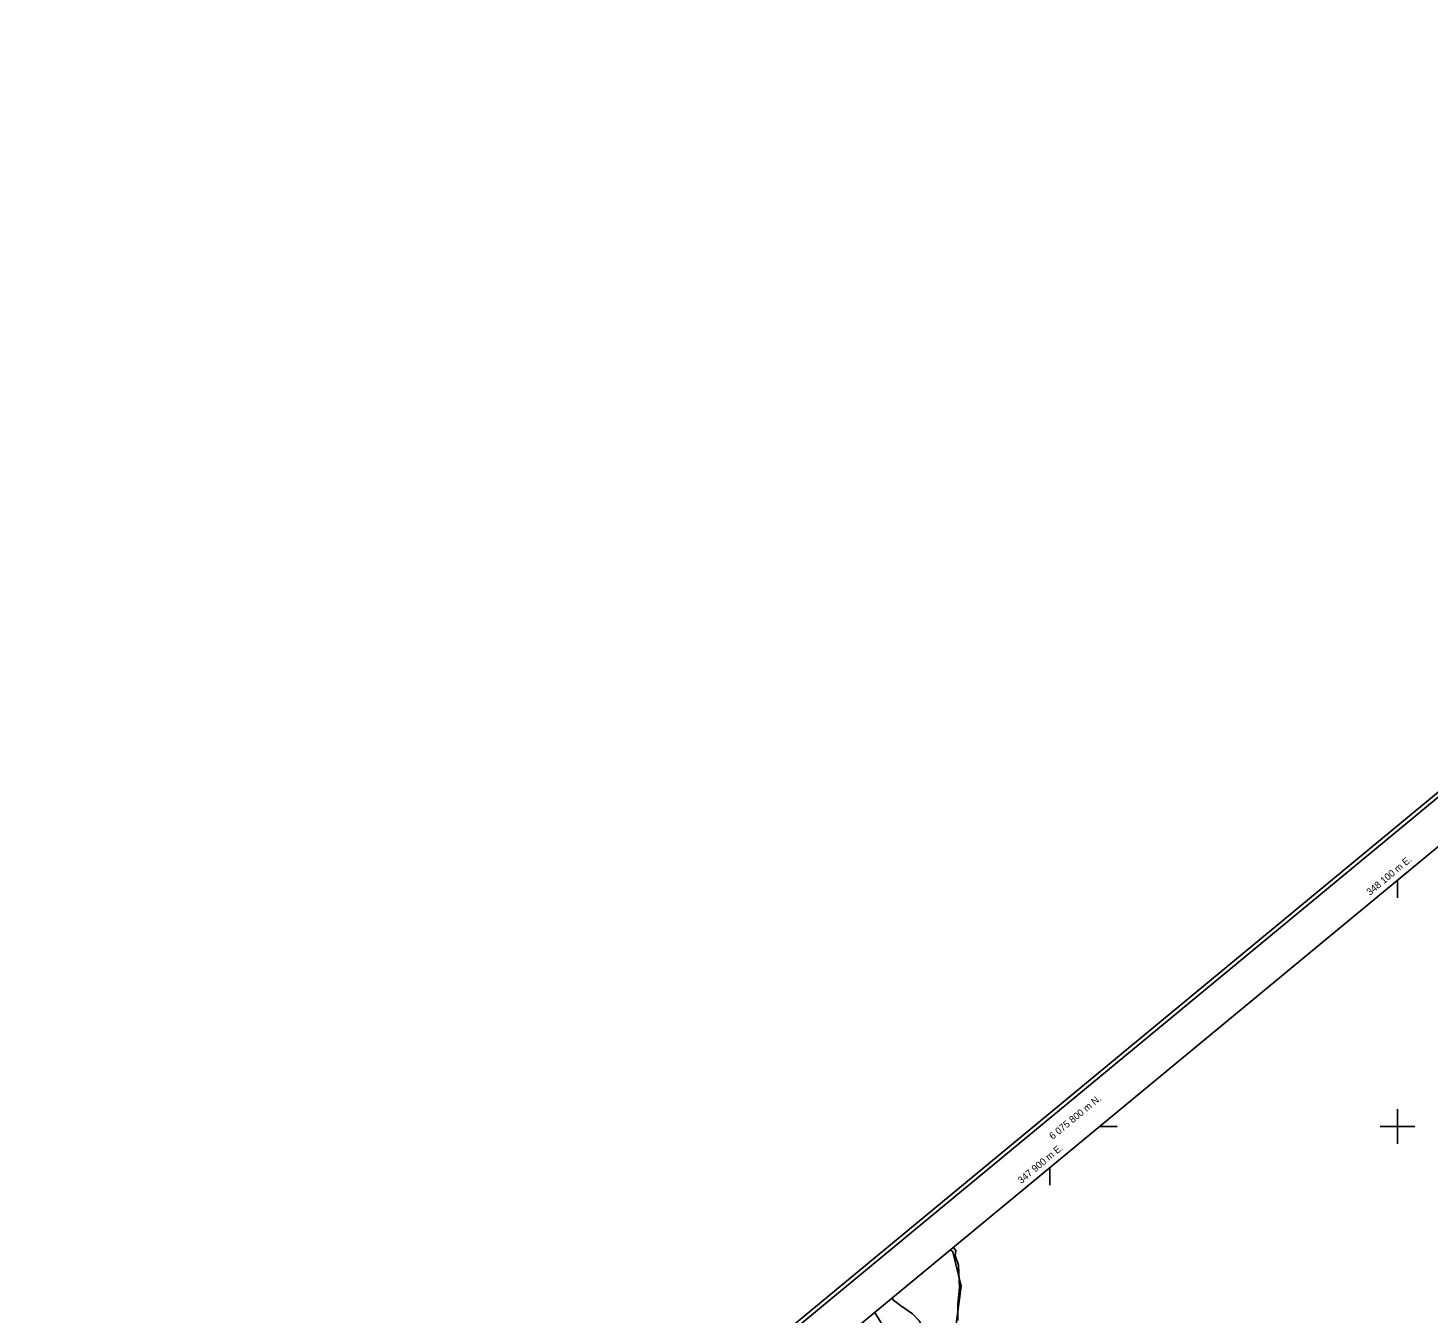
# Model space of a CAD drawing. Extents: x 347312 to 350503, y 6073086 to 6076432.
# Drawn here: x 347312 to 348118, y 6075692 to 6076432 of the extents above; entities that cross this region are included whole.
import ezdxf

# ---------------------------------------------------------------- set-up
doc = ezdxf.new("R2010")
doc.units = 0
for name, color, linetype in [('Level 2', 7, 'Continuous'), ('Level 4', 7, 'Continuous'), ('Level 44', 7, 'Continuous'), ('Level 60', 7, 'Continuous'), ('Level 61', 7, 'Continuous')]:
    doc.layers.add(name, color=color, linetype=linetype)

msp = doc.modelspace()

# ---------------------------------------------------------------- linework, layer by layer
at = {"layer": 'Level 2'}
msp.add_lwpolyline([(347840.3, 6075651.63), (347834.85, 6075659.33), (347832.06, 6075663.99), (347830.74, 6075670.27), (347830.16, 6075676.49), (347827.61, 6075683.76), (347824.89, 6075688.35), (347821.07, 6075692.3), (347814.17, 6075697.05), (347810.13, 6075700.14), (347809.25, 6075701.28)], dxfattribs=at)
at = {"layer": 'Level 4'}
msp.add_lwpolyline([(347847.12, 6075688.45), (347847.2, 6075697.57), (347848.06, 6075707.37), (347847.48, 6075720.26), (347845.62, 6075725.88), (347845.88, 6075728.77), (347844.53, 6075730.43), (347844.53, 6075730.43)], dxfattribs=at)
at = {"layer": 'Level 44'}
for points in [[(347842.82, 6075729.01), (347844.18, 6075728.01), (347849.05, 6075708.18), (347845.71, 6075683.42), (347836.37, 6075667.79), (347837.43, 6075658.07), (347848.38, 6075647.42), (347858.75, 6075626.84), (347866.86, 6075615.27), (347872.31, 6075607.49), (347882.47, 6075594.94), (347891.73, 6075583.44), (347902.22, 6075570.87), (347909.42, 6075560.34), (347917.51, 6075550.56), (347926.66, 6075544.14), (347944.37, 6075523.49), (347963.94, 6075501.4), (347983.85, 6075479.6), (347985.33, 6075475.4), (347982.61, 6075460.88), (347968.54, 6075445.42), (347954.73, 6075428.96), (347950.56, 6075412.59)], [(347950.56, 6075412.59), (347955.53, 6075394.04), (347961.8, 6075381.79), (347960.86, 6075358.45), (347966.64, 6075335.42), (347956.96, 6075315.59), (347954.08, 6075303.85), (347948.34, 6075305.68), (347937.86, 6075333.06), (347933.71, 6075368.72), (347930.13, 6075408.75), (347925.81, 6075449.66), (347922.94, 6075477.65), (347915.36, 6075508.03), (347894.9, 6075549.01), (347872.97, 6075582.7), (347845.07, 6075625.82), (347811.9, 6075672.62), (347799.3, 6075693.06)]]:
    msp.add_lwpolyline(points, dxfattribs=at)
at = {"layer": 'Level 60'}
for p, q in [((348100, 6075941.53), (348100, 6075931.53)), ((347928.72, 6075800), (347938.72, 6075800)), ((347900, 6075776.26), (347900, 6075766.26))]:
    msp.add_line(p, q, dxfattribs=at)
msp.add_lwpolyline([(348655.35, 6076431.86), (347312.14, 6075321.93)], dxfattribs=at)
for points in [[(349159.76, 6073089.49), (347315.28, 6075321.63), (348655.04, 6076428.72), (350499.52, 6074196.58)], [(348779.44, 6073584.28), (350085.28, 6074663.34), (348652.09, 6076397.74), (347346.25, 6075318.68)]]:
    msp.add_lwpolyline(points, close=True, dxfattribs=at)
at = {"layer": 'Level 61'}
for p, q in [((348100, 6075810), (348100, 6075790)), ((348090, 6075800), (348110, 6075800))]:
    msp.add_line(p, q, dxfattribs=at)

# ---------------------------------------------------------------- texts
for s, rotation, p in [('348 100 m E. ', 39.81296, (348084.23, 6075932.69)), ('6 075 800 m N.', 39.36439, (347901.68, 6075792.3)), ('347 900 m E. ', 39.81296, (347883.59, 6075766.89))]:
    msp.add_text(s, height=4, rotation=rotation, dxfattribs=at).set_placement(p)

doc.saveas('drawing.dxf')
